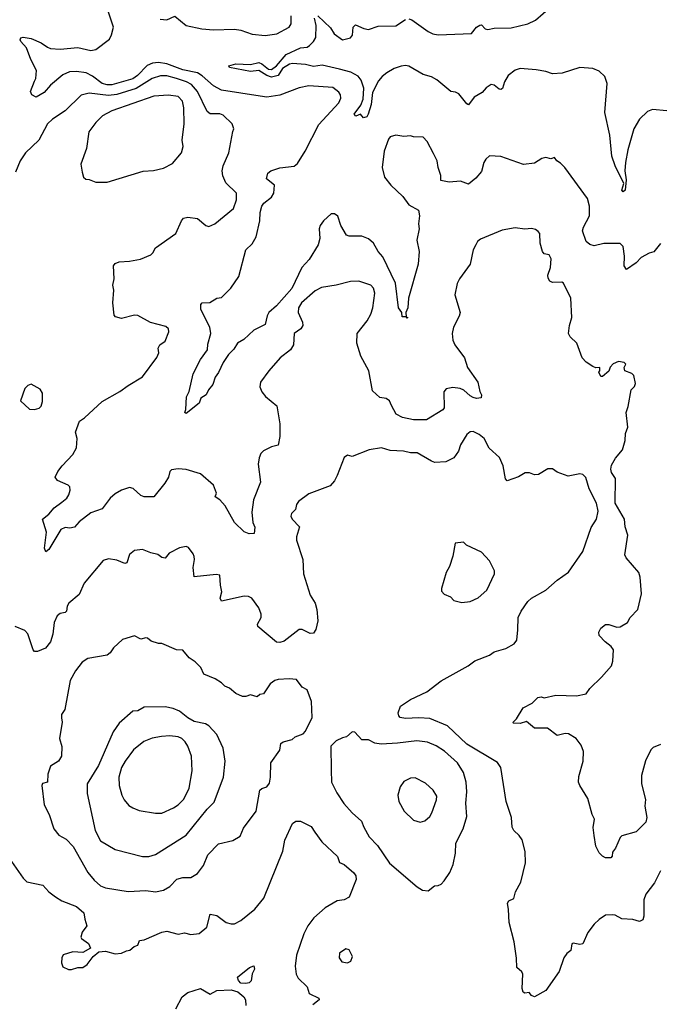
# Model space of a CAD drawing. Extents: x 2057697 to 2160550, y 827490 to 1016834.
# Tile 481 of 509: x 2122644 to 2126608, y 982488 to 988591. Entities that reach past the tile are written whole.
import ezdxf

# ---------------------------------------------------------------- set-up
doc = ezdxf.new("R2010")
doc.units = 0

msp = doc.modelspace()

# ---------------------------------------------------------------- linework, layer by layer
at = {"layer": '0CON20XD'}
for points in [[(2124133.5, 988116.5), (2123893.8, 988153.8), (2123845, 988181.6), (2123773.7, 988243.7), (2123745, 988261.5), (2123655, 988279.9), (2123555, 988317.9), (2123505, 988324.8), (2123467.8, 988322.2), (2123432.9, 988307.1), (2123373.3, 988245), (2123345, 988224.8), (2123215, 988186.8), (2123185, 988186.6), (2123155, 988194.4), (2123095, 988240.5), (2123055, 988260.5), (2122995, 988269.7), (2122952.9, 988267.1), (2122911.7, 988248.3), (2122835.4, 988184.6), (2122795, 988140), (2122745, 988111.4), (2122719.2, 988125), (2122710.8, 988145), (2122735, 988208.8), (2122744.3, 988225.7), (2122747.5, 988275), (2122712, 988345), (2122685.9, 988415.9), (2122651.2, 988455), (2122646.7, 988465), (2122651.2, 988478.8), (2122665, 988482), (2122715, 988474.2), (2122777.4, 988447.4), (2122815, 988420), (2122835, 988413.1), (2122895, 988408.6), (2123005, 988417.8), (2123085, 988400), (2123115, 988405.6), (2123200.3, 988469.7), (2123213.4, 988496.6), (2123224.2, 988545), (2123154.3, 988755.7)], [(2125055, 988595.6), (2125075, 988590), (2125175, 988517.8), (2125205, 988503.3), (2125237.9, 988497.9), (2125444.1, 988505.9), (2125475.8, 988545), (2125495, 988557.8), (2125505, 988558.1), (2125528.1, 988535), (2125545, 988530), (2125585, 988538.3), (2125689.1, 988540.9), (2125793.9, 988566.1), (2125841.4, 988588.6), (2125935, 988670)], [(2123514.6, 988594.6), (2123555, 988590.5), (2123605, 988613.3), (2123675, 988555.4), (2123773.4, 988533.4), (2123845, 988527.3), (2123975, 988532.7), (2124015, 988525.6), (2124085, 988500.9), (2124165, 988493.8), (2124236.4, 988503.6), (2124313.3, 988545), (2124326, 988565), (2124326.5, 988615)], [(2126654.1, 988025.9), (2126565.9, 988034.1), (2126535, 988022), (2126485, 987973.8), (2126449.2, 987915), (2126412.1, 987785), (2126398.8, 987705), (2126393.5, 987655), (2126402.7, 987597.3), (2126396.5, 987535), (2126385, 987524.2), (2126376, 987535), (2126387.5, 987575), (2126333.6, 987685), (2126313.3, 987745), (2126300.6, 987875), (2126270, 988015), (2126285.8, 988195), (2126269.7, 988239.7), (2126235, 988271.4), (2126195, 988288.1), (2126115.6, 988294.4), (2126005, 988260), (2125945, 988254.4), (2125905, 988268.9), (2125845, 988280), (2125745, 988289.1), (2125715, 988278.2), (2125671.4, 988245), (2125648.1, 988205), (2125635.8, 988165), (2125625, 988158), (2125615, 988160), (2125585, 988186), (2125565, 988190), (2125535, 988168.6), (2125510.6, 988139.4), (2125459.8, 988110.2), (2125425, 988064), (2125415, 988068.8), (2125365, 988130.4), (2125345, 988142.1), (2125315, 988145.6), (2125228.7, 988218.7), (2125195, 988236.8), (2125145, 988250.9), (2125055, 988302.7), (2125035, 988306.8), (2125007.2, 988302.8), (2124965, 988288.8), (2124919.5, 988260.5), (2124890.7, 988239.3), (2124868.1, 988211.9), (2124830.9, 988139.1), (2124821.9, 988065), (2124804.2, 988005), (2124795, 987988.8), (2124775, 987983.3), (2124755, 988006.2), (2124726.7, 987993.3), (2124716.7, 988005), (2124758.8, 988061.2), (2124772.5, 988097.5), (2124775.7, 988165.7), (2124760.6, 988215), (2124741.4, 988241.4), (2124696, 988266), (2124625, 988284), (2124518.3, 988308.3), (2124465, 988300.9), (2124415, 988313.5), (2124335, 988320), (2124315, 988315.6), (2124271.6, 988288.4), (2124245, 988244.7), (2124205, 988235.6), (2124175, 988245.4), (2124125, 988276.4), (2124075, 988270.6), (2123943.3, 988295), (2123940, 988305), (2123983.1, 988316.9), (2124075, 988313.3), (2124125, 988325.6), (2124145, 988318.2), (2124185, 988284.3), (2124205, 988281.2), (2124235.5, 988304.5), (2124295, 988374.6), (2124385, 988416.7), (2124425, 988421.2), (2124439.5, 988430.5), (2124464.3, 988455.7), (2124478.9, 988481.1), (2124480.8, 988555), (2124470, 988600)], [(2124491.2, 988615), (2124569.6, 988539.6), (2124592.3, 988502.3), (2124645, 988466.2), (2124695, 988477.5), (2124706.2, 988495), (2124710, 988545), (2124725, 988560), (2124775.6, 988535.6), (2124805, 988530.8), (2124865, 988551.4), (2124975, 988553.1), (2125035, 988591.4)], [(2126273.3, 984735), (2126234.2, 984774.2), (2126232.5, 984795), (2126245, 984820), (2126275, 984841.2), (2126295, 984841.2), (2126345, 984826), (2126365, 984827.5), (2126411.2, 984855), (2126428, 984885), (2126475.6, 984934.4), (2126497.9, 985032.1), (2126488.5, 985135), (2126480.5, 985165), (2126402.9, 985255), (2126393.6, 985273.6), (2126412.5, 985395), (2126397, 985447), (2126392.2, 985495), (2126335.3, 985595), (2126337, 985747), (2126312.2, 985785), (2126306.7, 985805), (2126310.9, 985829.1), (2126336.3, 985873.7), (2126379.2, 985925), (2126397, 985983), (2126399.4, 986025), (2126413.9, 986066.1), (2126403.3, 986155), (2126415.9, 986194.1), (2126433, 986297), (2126455, 986317.5), (2126461.2, 986335), (2126450, 986385), (2126438.3, 986398.3), (2126393.6, 986413.6), (2126390, 986435), (2126400, 986455), (2126390, 986465), (2126355, 986472.5), (2126321.7, 986458.3), (2126302.5, 986437.5), (2126295, 986412.5), (2126255, 986380), (2126245, 986380), (2126232.5, 986405), (2126240, 986415), (2126240, 986435), (2126215, 986432.5), (2126195, 986441.2), (2126155, 986467.1), (2126130, 986495), (2126097.5, 986585), (2126055, 986626), (2126045.6, 986645), (2126050.9, 986695), (2126065.6, 986745), (2126060, 986865), (2126015, 986957.5), (2126003.6, 986963.6), (2125945, 986961.2), (2125930, 986970), (2125918.3, 986988.3), (2125916.4, 987006.4), (2125934, 987055), (2125938.3, 987108.3), (2125925, 987132.5), (2125895, 987140), (2125884.1, 987154.1), (2125868.8, 987205), (2125866.7, 987265), (2125857.7, 987277.7), (2125840.7, 987290.7), (2125815, 987297.5), (2125775, 987293.3), (2125715, 987300), (2125635, 987285.8), (2125500.3, 987229.7), (2125481.2, 987215), (2125470, 987195), (2125454.2, 987165), (2125435.6, 987075), (2125368.6, 986985), (2125354.2, 986955), (2125341.4, 986885), (2125373.3, 986775), (2125367.4, 986752.6), (2125331.4, 986685), (2125324.3, 986645), (2125329.2, 986605), (2125340, 986575), (2125400.8, 986495), (2125420, 986435), (2125483.2, 986343.2), (2125495.8, 986285.8), (2125506, 986265), (2125503.6, 986246.4), (2125475, 986242.9), (2125455, 986248), (2125435, 986258.8), (2125395.4, 986295.4), (2125373.3, 986305), (2125328.9, 986311.1), (2125287.9, 986302.1), (2125272, 986285), (2125274.1, 986185.9), (2125267.3, 986172.7), (2125165, 986110.8), (2125085, 986111.4), (2125016.7, 986125), (2124978, 986145), (2124949.1, 986199.1), (2124935, 986228.8), (2124915, 986242), (2124875, 986249.2), (2124831.3, 986291.3), (2124807.1, 986415), (2124758, 986505), (2124732.9, 986585), (2124735, 986646.2), (2124796.7, 986723.3), (2124820.6, 986765), (2124833.3, 986805), (2124845.5, 986895), (2124836.4, 986926.4), (2124820, 986945), (2124745, 986970), (2124695, 986968.6), (2124605, 986944.3), (2124515, 986930.6), (2124475, 986910), (2124390.8, 986835), (2124371.1, 986805), (2124370.4, 986775), (2124396.2, 986715), (2124397.9, 986695), (2124385.9, 986674.1), (2124344.4, 986645), (2124340.9, 986575), (2124321.9, 986545), (2124258, 986495), (2124187.1, 986415), (2124135.8, 986344.2), (2124132.5, 986315), (2124144, 986285), (2124166.2, 986255), (2124237.9, 986197.9), (2124256.5, 986085), (2124256.8, 986006.8), (2124245, 985953.3), (2124205, 985942.9), (2124155, 985918.1), (2124138.3, 985901.7), (2124127.8, 985875), (2124121.8, 985835), (2124137.1, 985725), (2124092.5, 985615), (2124081.7, 985538.3), (2124089.4, 985475), (2124100.6, 985445), (2124097.5, 985405), (2124065, 985404.2), (2124035, 985416.7), (2123974.5, 985474.5), (2123918, 985578), (2123885, 985613.8), (2123855, 985633.3), (2123863.8, 985655), (2123845.5, 985705.5), (2123765, 985776), (2123675, 985802), (2123626.1, 985806.1), (2123585, 985800), (2123575, 985790), (2123566.7, 985755), (2123542.3, 985717.7), (2123475.7, 985634.3), (2123415, 985632.5), (2123395, 985642.5), (2123346.7, 985685), (2123325, 985692), (2123275, 985674.2), (2123235, 985651.4), (2123204.3, 985625), (2123155, 985558), (2123085, 985533.3), (2123012.2, 985477.8), (2122983.3, 985445), (2122955, 985439.4), (2122925, 985442.5), (2122898.7, 985431.3), (2122825, 985306), (2122805, 985293.3), (2122796.7, 985315), (2122808.9, 985415), (2122784.2, 985495.8), (2122823.8, 985525), (2122857.5, 985565), (2122905, 985600.8), (2122936, 985625), (2122948, 985645), (2122956.2, 985675), (2122953.8, 985695), (2122945, 985706.2), (2122877.5, 985735), (2122863.3, 985755), (2122880.3, 985789.7), (2122907.5, 985825), (2122974, 985895), (2122995, 985936.7), (2123000.8, 985995), (2122989.2, 986035), (2123015, 986103.3), (2123045, 986122.5), (2123155, 986224.2), (2123265, 986285.7), (2123315, 986324.2), (2123405, 986378), (2123493.6, 986496.4), (2123506.7, 986525), (2123502.5, 986555), (2123512.5, 986575), (2123545, 986597.5), (2123568.8, 986655), (2123566.2, 986675), (2123549.7, 986689.7), (2123454.2, 986714.2), (2123375, 986757.1), (2123355, 986758.6), (2123275, 986738), (2123238.3, 986748.3), (2123230, 986760), (2123220.9, 986835), (2123226.7, 986915), (2123221.1, 986945), (2123228.8, 986985), (2123225.5, 987064.5), (2123235, 987080), (2123261.1, 987088.9), (2123325, 987093.6), (2123393, 987107), (2123456.6, 987133.4), (2123469.2, 987145), (2123485, 987177.1), (2123611.2, 987265), (2123646.2, 987345), (2123658.8, 987361.2), (2123685, 987366), (2123745, 987359.2), (2123797.5, 987315), (2123815, 987308.8), (2123853.3, 987325), (2123968.6, 987421.4), (2123987.5, 987475), (2123987.1, 987515), (2123920.3, 987580.3), (2123903, 987623), (2123898.6, 987655), (2123904.4, 987685), (2123940.6, 987765), (2123965, 987897.5), (2123971.2, 987915), (2123960, 987945), (2123905, 987999.2), (2123885, 988006.7), (2123825, 988008.1), (2123805, 988021.4), (2123746, 988145), (2123708.4, 988188.4), (2123678.5, 988205), (2123615, 988226.5), (2123555, 988241.9), (2123517.2, 988242.8), (2123465, 988226.6), (2123365, 988163.8), (2123245, 988127), (2123195, 988121.1), (2123073.9, 988136.1), (2123025, 988122.5), (2122925, 988025.7), (2122847.5, 987975), (2122815, 987945.6), (2122763.1, 987845), (2122680, 987765), (2122647.1, 987715), (2122617.5, 987645)], [(2126615, 987203.3), (2126575, 987151.2), (2126545, 987143.8), (2126495, 987115.8), (2126465, 987084.2), (2126405, 987043.3), (2126389.2, 987065), (2126392.9, 987125), (2126383.8, 987185), (2126365, 987203.8), (2126315.8, 987204.2), (2126265, 987204.4), (2126205, 987190), (2126177, 987197), (2126153.8, 987215), (2126131.7, 987281.7), (2126137.5, 987305), (2126174.7, 987375.3), (2126175.4, 987435), (2126162, 987482), (2126023.3, 987675), (2125995, 987702.5), (2125972.5, 987715), (2125957.5, 987737.5), (2125935, 987727.5), (2125905, 987736.7), (2125880.5, 987729.5), (2125835, 987701.2), (2125765.9, 987694.1), (2125625, 987743.8), (2125555, 987746.2), (2125532.7, 987727.3), (2125520, 987705), (2125505, 987650), (2125470.9, 987609.1), (2125425, 987571.5), (2125375, 987590), (2125305, 987584.2), (2125254.3, 987594.3), (2125254.2, 987625), (2125237.1, 987675), (2125231.4, 987715), (2125209.3, 987760.7), (2125168.8, 987835), (2125145, 987862.5), (2125085, 987864), (2125065, 987871.2), (2125025, 987865.8), (2124975, 987874.2), (2124940, 987865), (2124929.1, 987850.9), (2124903.1, 987775), (2124890.6, 987675), (2124905.7, 987615), (2124945, 987564.3), (2125019.2, 987495), (2125055, 987444.2), (2125115, 987410), (2125122.5, 987375), (2125115.8, 987325), (2125118.6, 987295), (2125104.5, 987225), (2125118.6, 987155), (2125113.8, 987075), (2125053.1, 986865), (2125049.4, 986805), (2125036.7, 986775), (2125040, 986750), (2125050, 986745), (2125045, 986740), (2125040, 986750), (2125015, 986750), (2125011.2, 986775), (2124991.1, 986805), (2124972, 986958), (2124895, 987120), (2124865.5, 987155), (2124836, 987206), (2124805, 987231.9), (2124765, 987250), (2124685, 987248.6), (2124670, 987255), (2124634.4, 987314.4), (2124615, 987372.5), (2124595, 987386.7), (2124575, 987387.5), (2124526.2, 987345), (2124506, 987315), (2124500.8, 987295), (2124502.9, 987235), (2124494.2, 987195), (2124437.1, 987105), (2124393.3, 987055), (2124330.8, 986925), (2124235, 986816.5), (2124187.3, 986775), (2124176.9, 986755), (2124165, 986702), (2124095, 986666.7), (2124032.4, 986607.6), (2123994.5, 986585.5), (2123971.7, 986548.3), (2123937.1, 986515), (2123903.9, 986466.1), (2123875.4, 986404.6), (2123854.4, 986375), (2123841.3, 986328.7), (2123813.9, 986296.1), (2123800, 986265), (2123766.7, 986245), (2123755, 986213.3), (2123675, 986150), (2123667.5, 986155), (2123674, 986175), (2123677.3, 986252.7), (2123694.2, 986285.8), (2123718.5, 986395), (2123764.4, 986485), (2123807.1, 986545), (2123810.3, 986579.7), (2123828.6, 986645), (2123822, 986685), (2123766, 986795), (2123766.2, 986825), (2123775, 986835.7), (2123821.2, 986838.8), (2123865, 986864), (2123895, 986868), (2123952.3, 986927.7), (2124001.7, 986998.3), (2124045.5, 987164.5), (2124085, 987201.4), (2124110, 987245), (2124132.7, 987345), (2124133.1, 987395), (2124144.3, 987435), (2124157.2, 987452.8), (2124205, 987490), (2124219.5, 987515), (2124222.5, 987565), (2124172.5, 987605), (2124181.1, 987638.9), (2124200, 987655), (2124255, 987672.3), (2124345, 987681.9), (2124365, 987698.6), (2124413.8, 987775), (2124498, 987942), (2124621.1, 988075), (2124634.4, 988105), (2124632.9, 988125), (2124622.4, 988142.4), (2124585, 988170), (2124435, 988180), (2124375, 988168.2), (2124255, 988122.2), (2124175, 988109.6), (2124133.5, 988116.5)], [(2123115, 987583.3), (2123185, 987583.8), (2123408.3, 987651.7), (2123473.2, 987656.8), (2123535, 987670.8), (2123590.3, 987699.7), (2123646.7, 987765), (2123656, 987804), (2123650.6, 987845), (2123662.1, 987945), (2123661.9, 988045), (2123653.3, 988085), (2123625, 988115.3), (2123565, 988124), (2123475, 988117.3), (2123214.7, 988025.3), (2123157.5, 987995), (2123115, 987954.2), (2123073.1, 987895), (2123058.3, 987791.7), (2123022, 987695), (2123030, 987645), (2123038.8, 987615), (2123052.7, 987602.7), (2123075, 987601.2), (2123115, 987583.3)], [(2122735, 986173.8), (2122765, 986183.8), (2122775.8, 986195), (2122785.8, 986225), (2122786, 986275), (2122770.3, 986300.3), (2122715, 986331.2), (2122695, 986323.3), (2122675.9, 986304.1), (2122649.3, 986229.3), (2122705, 986176.7), (2122735, 986173.8)], [(2126616.2, 983315), (2126578.7, 983241.3), (2126525, 983170), (2126512.5, 983135), (2126512.9, 983035), (2126505, 983011.2), (2126485, 983000.8), (2126442.9, 983012.9), (2126375, 983017.5), (2126335, 983039.4), (2126315, 983043.1), (2126275, 983040), (2126235, 983012.5), (2126204.6, 982985), (2126165, 982933.6), (2126135, 982863.1), (2126115, 982858.7), (2126075, 982866.7), (2126065, 982863.3), (2126058.6, 982821.4), (2126035, 982803.3), (2126016, 982775), (2125988.3, 982691.7), (2125905, 982572.5), (2125835, 982533.3), (2125815, 982542.5), (2125801.7, 982561.7), (2125775, 982556.7), (2125765, 982563.3), (2125758, 982585), (2125762, 982675), (2125755, 982690), (2125724, 982715), (2125723.6, 982773.6), (2125708.8, 982875), (2125676.7, 982995), (2125674.2, 983075), (2125666.2, 983115), (2125675, 983128.8), (2125707.3, 983142.7), (2125715.8, 983185), (2125749.2, 983245), (2125778, 983365), (2125776.2, 983435), (2125757, 983507), (2125738.8, 983535), (2125705.9, 983565.9), (2125695.9, 983585.9), (2125692.5, 983645), (2125659.2, 983745), (2125626.4, 983955), (2125605, 983986.9), (2125415, 984100.2), (2125295, 984213.5), (2125185, 984259.2), (2125117.5, 984262.5), (2125035, 984258.9), (2125002.5, 984265), (2124993.3, 984275), (2124990, 984295), (2125003.3, 984335), (2125065, 984378), (2125166.7, 984425), (2125256.8, 984493.2), (2125423.8, 984585), (2125464.3, 984615.7), (2125555, 984651.4), (2125585, 984672), (2125656.6, 984693.4), (2125707.9, 984722.1), (2125724, 984745), (2125732.1, 984807.9), (2125732.2, 984885), (2125751.1, 984925), (2125792.7, 984985), (2125815, 985004.6), (2125904.2, 985055), (2125975, 985116.7), (2126044.3, 985165.7), (2126133.1, 985295), (2126186.3, 985443.7), (2126218.9, 985495), (2126228.9, 985545), (2126218.8, 985595), (2126172.3, 985682.3), (2126152.7, 985752.7), (2126135, 985771.2), (2126115, 985775.8), (2126042.3, 985762.3), (2125975, 985786.7), (2125945, 985806.2), (2125917, 985807), (2125859.3, 985770.7), (2125835, 985770), (2125803, 985783), (2125777, 985783), (2125735, 985756.7), (2125665, 985733.3), (2125654.3, 985744.3), (2125640.8, 985825), (2125617.2, 985877.2), (2125553.8, 985935), (2125523.3, 985995), (2125490.5, 986020.5), (2125455, 986037.5), (2125435, 986035.8), (2125415, 986018.8), (2125376, 985955), (2125363.4, 985916.6), (2125335.4, 985874.6), (2125285, 985849.4), (2125216.8, 985846.8), (2125195, 985854.4), (2125107.5, 985905), (2125065, 985906.9), (2125022.9, 985917.1), (2124940.8, 985920.8), (2124886.9, 985936.9), (2124810.6, 985925), (2124705, 985883.3), (2124675, 985892.5), (2124655, 985877.5), (2124611.2, 985765), (2124595, 985733.3), (2124568.3, 985701.7), (2124435, 985652), (2124371.2, 985605), (2124358.8, 985585), (2124352.5, 985555), (2124329.3, 985530.7), (2124323.6, 985513.6), (2124332.5, 985495), (2124378.3, 985448.3), (2124359.4, 985385), (2124360, 985365), (2124397.9, 985245), (2124402.2, 985155), (2124443.4, 985023.4), (2124474, 984975), (2124485.5, 984935.5), (2124492.5, 984865), (2124478.8, 984811.2), (2124465, 984788.8), (2124445, 984786), (2124395, 984810), (2124375, 984810), (2124282.4, 984737.6), (2124255, 984730), (2124235, 984733.3), (2124120.3, 984830.3), (2124118, 984845), (2124140.5, 984885), (2124139.5, 984905), (2124125.6, 984945), (2124082, 985005), (2124062.5, 985015), (2124035, 985017.1), (2123895, 984986.7), (2123885.9, 985005.9), (2123895.8, 985045), (2123887.5, 985085), (2123885, 985146.7), (2123862, 985152), (2123725, 985137.5), (2123717.8, 985195), (2123726.9, 985245), (2123724.3, 985264.3), (2123719.7, 985279.7), (2123689.8, 985319.8), (2123675, 985325.6), (2123635, 985316.9), (2123570, 985285), (2123546.1, 985253.9), (2123525, 985256.7), (2123500, 985275), (2123456.8, 985286.8), (2123405, 985307.5), (2123355, 985301.2), (2123325, 985276.7), (2123306.7, 985225), (2123295, 985220), (2123245, 985240), (2123195, 985248), (2123160.6, 985239.4), (2123042.9, 985097.1), (2123013, 985027), (2122948, 984975), (2122937.5, 984955), (2122934.2, 984925), (2122925, 984915.8), (2122895, 984910), (2122875, 984895.8), (2122856.9, 984855), (2122848.3, 984781.7), (2122834.5, 984735), (2122804.3, 984695), (2122755, 984674.5), (2122735.6, 984675.6), (2122727.5, 984685), (2122695, 984783.3), (2122676.2, 984805), (2122615, 984828.6)], [(2125385, 984977.5), (2125435, 984983.8), (2125485, 985006.7), (2125538.8, 985055), (2125587.5, 985155), (2125586.7, 985175), (2125555, 985236.7), (2125505, 985291.2), (2125413, 985333), (2125395, 985352.5), (2125343, 985347), (2125328.8, 985265), (2125307.7, 985202.3), (2125287.5, 985165), (2125257.5, 985065), (2125258.3, 985048.3), (2125275, 985030), (2125313, 985013), (2125335, 984990), (2125385, 984977.5)], [(2123485, 983185.6), (2123535, 983194.4), (2123575, 983218.6), (2123617.4, 983262.6), (2123655, 983274.4), (2123705, 983274.4), (2123745, 983297.5), (2123782, 983348), (2123810.6, 983415), (2123875, 983481.9), (2123965, 983503.8), (2124009.7, 983530.3), (2124030.3, 983579.7), (2124108.9, 983685), (2124132.9, 983815), (2124145, 983825.8), (2124175, 983836.2), (2124191.7, 983858.3), (2124198.9, 983895), (2124200.6, 983985), (2124255, 984062.5), (2124262.5, 984105), (2124276.1, 984113.9), (2124331.7, 984128.3), (2124350, 984145), (2124400, 984165), (2124415, 984180), (2124456.7, 984265), (2124452.5, 984365), (2124426, 984436), (2124395, 984453.3), (2124360, 984500), (2124314.4, 984504.4), (2124245, 984501.1), (2124225.5, 984494.5), (2124195.8, 984474.2), (2124155, 984412.5), (2124132.3, 984407.7), (2124115, 984393.3), (2124075, 984406.7), (2124045, 984396.2), (2124025, 984396.2), (2123984.2, 984414.2), (2123945, 984446.7), (2123915, 984460), (2123895, 984480), (2123855, 984504.4), (2123784.4, 984534.4), (2123766.2, 984575), (2123730.6, 984610.6), (2123694.5, 984634.5), (2123655, 984683.3), (2123615, 984684), (2123525, 984723.8), (2123505, 984723.8), (2123458.3, 984738.3), (2123435, 984756.7), (2123425, 984760), (2123395, 984750), (2123355, 984772.5), (2123281.7, 984748.3), (2123225, 984697.5), (2123203.9, 984666.1), (2123185, 984651.2), (2123065, 984630.8), (2123030.7, 984609.3), (2122990, 984555), (2122955.9, 984494.1), (2122923.3, 984315), (2122903.3, 984285), (2122903.6, 984263.6), (2122906.2, 984236.2), (2122890, 984135), (2122905.7, 984085), (2122902.9, 984025), (2122885, 983994.2), (2122835, 983963.8), (2122818.1, 983915), (2122816.2, 983865), (2122785, 983856.7), (2122781.2, 983845), (2122795.7, 983725), (2122825.7, 983665), (2122856.2, 983575), (2122886.1, 983536.1), (2122932.3, 983512.3), (2122975, 983466.7), (2123066.2, 983305), (2123105, 983256.7), (2123145, 983222.2), (2123175, 983210.6), (2123315, 983187.8), (2123425, 983192.5), (2123485, 983185.6)], [(2126615, 984098), (2126570.7, 984079.3), (2126555, 984066), (2126522.3, 983997.7), (2126498, 983905), (2126497.5, 983855), (2126522.3, 983757.7), (2126519.2, 983715), (2126530.6, 983645), (2126525, 983617.5), (2126465, 983556.2), (2126375, 983531.2), (2126365, 983521.2), (2126335.8, 983455), (2126318.3, 983431.7), (2126316, 983405), (2126306.7, 983395), (2126275, 983396), (2126255, 983406.2), (2126235, 983426.7), (2126215, 983467.5), (2126204.4, 983534.4), (2126197.3, 983582.7), (2126206.7, 983635), (2126192, 983665), (2126164.3, 983764.3), (2126115, 983843.3), (2126107.5, 983865), (2126109.7, 983900.3), (2126136.9, 983995), (2126137.5, 984055), (2126124.3, 984094.3), (2126093.3, 984135), (2126045, 984163.8), (2126025, 984166.2), (2125975, 984153.3), (2125915, 984200), (2125835, 984200), (2125785, 984240), (2125745, 984227.5), (2125705, 984230), (2125700, 984235), (2125723, 984257), (2125764.1, 984325.9), (2125820, 984355), (2125855, 984390), (2125875, 984393.3), (2125895, 984388), (2125966.8, 984403.2), (2126095, 984400), (2126155, 984413.1), (2126178.1, 984445), (2126250.6, 984515), (2126310.8, 984585), (2126320.8, 984615), (2126324.2, 984685), (2126310, 984705), (2126273.3, 984735)], [(2123445, 983403.1), (2123485, 983415.7), (2123675, 983536.7), (2123805, 983698.1), (2123848.8, 983741.2), (2123906.4, 983895), (2123918.1, 983995), (2123903.8, 984075), (2123865, 984160), (2123815, 984214.4), (2123795, 984225.6), (2123725, 984240), (2123685, 984263.6), (2123635, 984305.5), (2123595, 984320.9), (2123545, 984330.6), (2123415, 984330), (2123375, 984305.8), (2123345, 984304.2), (2123260.2, 984229.8), (2123223.2, 984176.8), (2123131.5, 983968.5), (2123062.7, 983855), (2123062.2, 983795), (2123110.6, 983565), (2123145, 983501.4), (2123235, 983447.1), (2123405, 983404.4), (2123445, 983403.1)], [(2123485, 983671.5), (2123525, 983672.5), (2123596.2, 983705), (2123625.8, 983725), (2123660.6, 983759.4), (2123695, 983827.5), (2123712.2, 983935), (2123707.8, 984025), (2123685, 984088.8), (2123668.9, 984115), (2123648.6, 984135), (2123625, 984145.4), (2123575, 984151.2), (2123522.4, 984147.6), (2123465, 984137.1), (2123412.4, 984117.6), (2123349.2, 984065), (2123298.2, 983995), (2123274.5, 983955), (2123257.5, 983895), (2123259.4, 983845), (2123277.5, 983785), (2123291.4, 983755), (2123320.7, 983720.7), (2123344.6, 983704.6), (2123385, 983689.4), (2123485, 983671.5)], [(2125175, 983191.2), (2125215, 983222.5), (2125236.4, 983223.6), (2125255, 983232.5), (2125275, 983252.5), (2125308.8, 983305), (2125330, 983355), (2125345.8, 983425), (2125346, 983486), (2125391.9, 983575), (2125415, 983652.5), (2125409.4, 983735), (2125414.5, 983805), (2125411.2, 983865), (2125393.6, 983925), (2125358.1, 983985), (2125276.7, 984056.7), (2125225, 984089.4), (2125171.7, 984111.7), (2125105, 984120), (2124985, 984105.5), (2124885, 984100.9), (2124845.5, 984105.5), (2124805, 984126.2), (2124765, 984126.7), (2124720, 984175), (2124705, 984177.5), (2124670, 984145), (2124645, 984140), (2124605, 984120), (2124573, 984087), (2124575, 983940), (2124576.7, 983865), (2124608.8, 983798.8), (2124653.2, 983733.2), (2124704.5, 983674.5), (2124762.7, 983622.7), (2124775.6, 983585), (2124809.2, 983525), (2124862.2, 983472.2), (2124935, 983363.3), (2125106.4, 983216.4), (2125140, 983195), (2125175, 983191.2)], [(2125125, 983615.8), (2125155, 983624.4), (2125185, 983651.4), (2125198.9, 983675), (2125228, 983755), (2125228.8, 983778.8), (2125206, 983815), (2125158.9, 983858.9), (2125095, 983890.6), (2125065, 983889.4), (2125025, 983868), (2125002.5, 983835), (2124987.5, 983785), (2124994.3, 983745), (2125026.9, 983685), (2125085, 983628.6), (2125125, 983615.8)], [(2122593.5, 983373.5), (2122665, 983270), (2122687.7, 983247.7), (2122786.8, 983226.8), (2122824, 983185), (2122865, 983152.9), (2122905, 983128.5), (2122995, 983093.8), (2123041.9, 983055), (2123046.7, 983015), (2123060, 982975), (2123030.8, 982935), (2123023.6, 982903.6), (2123027.5, 982895), (2123070, 982865), (2123083.3, 982835), (2123035, 982809.2), (2122972.8, 982812.8), (2122913.8, 982795), (2122903.8, 982775), (2122903.3, 982745), (2122910.7, 982720.7), (2122946.4, 982703.6), (2122965, 982703.3), (2123005, 982716.2), (2123035, 982716), (2123062, 982735), (2123098.8, 982785), (2123135, 982812.5), (2123175, 982816.7), (2123235, 982801.2), (2123275, 982803.8), (2123305, 982820), (2123326.2, 982823.8), (2123352.5, 982845), (2123375, 982853.3), (2123386.4, 982883.6), (2123415, 982887.8), (2123525, 982935.6), (2123555, 982940.8), (2123625, 982922.5), (2123665, 982930), (2123705, 982920.8), (2123755, 982925.8), (2123803.8, 982966.2), (2123825, 983046), (2123865, 983038.6), (2123923.8, 982995), (2123955, 982985.7), (2123975, 982986), (2124015, 983008), (2124101.9, 983078.1), (2124157.8, 983145), (2124275, 983436.2), (2124286.7, 983505), (2124335, 983608.8), (2124355, 983623.8), (2124385, 983623.8), (2124450.5, 983590.5), (2124473.8, 983555), (2124516.7, 983495), (2124614.1, 983404.1), (2124626.1, 983366.1), (2124655, 983353.8), (2124715, 983303.3), (2124728, 983285), (2124729.5, 983260.5), (2124685, 983151.2), (2124655, 983135.8), (2124610.9, 983129.1), (2124538, 983085), (2124466.2, 983023.8), (2124428.8, 982975), (2124404, 982925), (2124358.3, 982791.7), (2124352, 982725), (2124356.7, 982675), (2124370.6, 982650.6), (2124425, 982595.5), (2124438.5, 982555), (2124496.7, 982525), (2124500, 982515), (2124460, 982485)], [(2124675, 982744.2), (2124696.2, 982755), (2124706.4, 982783.6), (2124685.8, 982825.8), (2124665, 982832.5), (2124626.7, 982805), (2124624, 982775), (2124640.3, 982750.3), (2124675, 982744.2)], [(2124045, 982615.7), (2124015, 982618), (2123998.8, 982635), (2123993.3, 982655), (2124067.5, 982715), (2124095, 982726.7), (2124098.8, 982705), (2124084, 982676), (2124077.3, 982632.7), (2124065, 982621.2), (2124045, 982615.7)], [(2123610.7, 982459.3), (2123651.2, 982535), (2123685, 982560), (2123765, 982586.7), (2123825, 982550), (2123865, 982573.8), (2123955, 982577.5), (2123995.5, 982565.5), (2124032.9, 982535), (2124044.2, 982515), (2124045, 982480)]]:
    msp.add_lwpolyline(points, dxfattribs=at)

doc.saveas('drawing.dxf')
